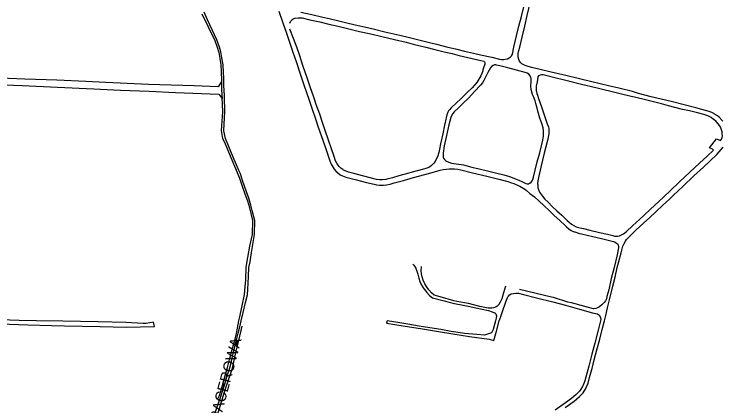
# Model space of a CAD drawing. Extents: x -304109 to -273954, y 21500 to 39796.
# Drawn here: x -298252 to -297605, y 25172 to 25530 of the extents above; entities that cross this region are included whole.
import ezdxf

# ---------------------------------------------------------------- set-up
doc = ezdxf.new("R2010")
doc.units = 0
doc.layers.add('krawedzie_ulic', color=7, linetype='Continuous')
doc.layers.add('nazwy_ulic', color=7, linetype='Continuous')

msp = doc.modelspace()

# ---------------------------------------------------------------- linework, layer by layer
at = {"layer": 'krawedzie_ulic'}
for points in [[(-297989.891, 25532.027), (-297979.959, 25529.653), (-297970, 25527.405), (-297964.121, 25526.028), (-297956.393, 25524.193), (-297949.171, 25522.517), (-297940.353, 25520.464), (-297931.864, 25518.491), (-297922.844, 25516.333), (-297913.24, 25514.065), (-297905.157, 25512.174), (-297899.608, 25510.877), (-297890.816, 25508.773), (-297883.622, 25506.894), (-297872.55, 25504.2), (-297866.09, 25502.636), (-297855.857, 25500), (-297848.928, 25498.311), (-297840.597, 25496.419), (-297832.293, 25494.552), (-297826.101, 25492.974), (-297815.76, 25490.792), (-297808.626, 25488.992), (-297806.7, 25488.627), (-297804.739, 25488.659), (-297803.336, 25488.933), (-297801.465, 25489.407), (-297799.732, 25490.255), (-297798.824, 25490.901), (-297797.717, 25492.045), (-297796.928, 25493.427), (-297796.836, 25493.663), (-297795.448, 25500), (-297793.093, 25510.161), (-297791.008, 25519.061), (-297788.722, 25527.881), (-297786.114, 25537.842)], [(-297604.853, 25432.271), (-297605.396, 25432.92), (-297608.212, 25435.906), (-297609.871, 25437.284), (-297612.355, 25438.899), (-297612.504, 25438.994), (-297614.8, 25440.204), (-297617.254, 25441.047), (-297624.058, 25442.901), (-297629.563, 25444.459), (-297640.213, 25447.172), (-297651.934, 25450.182), (-297670.126, 25454.691), (-297681.871, 25457.574), (-297687.174, 25459.362), (-297699.862, 25462.466), (-297709.109, 25464.58), (-297724.319, 25468.248), (-297735.554, 25470.931), (-297748.038, 25473.935), (-297761.592, 25477.235), (-297771.452, 25479.598), (-297779.375, 25481.468), (-297784.344, 25482.853), (-297785.335, 25483.252), (-297788.3, 25484.729), (-297789.181, 25485.532), (-297790.337, 25487.023), (-297791.153, 25488.724), (-297791.376, 25489.611), (-297791.637, 25491.805), (-297791.499, 25494.011), (-297790.91, 25496.864), (-297790.185, 25500), (-297787.945, 25509.2), (-297785.643, 25519.14), (-297783.367, 25528.953), (-297780.287, 25541.731)], [(-298080.395, 25530.357), (-298074.562, 25518.392), (-298068.445, 25505.972), (-298066.228, 25500), (-298064.658, 25495.01), (-298063.926, 25489.457), (-298062.89, 25483.723), (-298062.621, 25477.69), (-298062.397, 25469.623), (-298062.35, 25461.709), (-298061.971, 25456.363), (-298061.768, 25453.161)], [(-298069.754, 25161.837), (-298064.644, 25175.885), (-298062.791, 25181.112), (-298061.444, 25185.877), (-298059.419, 25192.325), (-298057.446, 25198.824), (-298054.823, 25207.235), (-298053.926, 25210.599), (-298052.013, 25218.827), (-298050.547, 25225.018), (-298048.657, 25232.661), (-298047.215, 25238.75), (-298045.519, 25244.688), (-298044.523, 25250), (-298042.713, 25257.831), (-298040.511, 25266.919), (-298038.713, 25273.671), (-298038.381, 25278.858), (-298037.945, 25284.324), (-298037.577, 25290.504), (-298037.241, 25298.668), (-298036.323, 25303.875), (-298035.043, 25312.361), (-298033.398, 25321.633), (-298032.08, 25328.77), (-298031.874, 25341.566), (-298032.805, 25345.137), (-298034.247, 25350.9), (-298035.571, 25355.772), (-298037.541, 25362.151), (-298039.569, 25367.844), (-298041.247, 25372.948), (-298043.152, 25378.181), (-298045.1, 25384.254), (-298046.417, 25387.371), (-298048.629, 25392.378), (-298051.608, 25399.606), (-298056.033, 25409.747), (-298058.813, 25416.49), (-298060.267, 25423.602), (-298059.873, 25429.857), (-298059.516, 25435.07), (-298059.251, 25441.123), (-298059.392, 25444.762), (-298059.485, 25450.742), (-298059.58, 25456.392), (-298059.825, 25459.905), (-298060.074, 25465.479), (-298060.214, 25471.74), (-298060.494, 25476.78), (-298060.803, 25483.907), (-298061.985, 25490.304), (-298062.999, 25495.656), (-298064.168, 25500), (-298066.67, 25506.546), (-298074.977, 25524.791), (-298078.12, 25531.877)], [(-298010.135, 25532.735), (-298006.376, 25522.25), (-298002.957, 25512.702), (-298000, 25503.66), (-297998.635, 25500), (-297997.214, 25495.432), (-297994.3, 25486.707), (-297990.477, 25475.573), (-297987.094, 25465.505), (-297982.334, 25451.581), (-297979.836, 25444.124), (-297976.532, 25434.36), (-297973.981, 25426.751), (-297971.406, 25419.168), (-297967.455, 25407.934), (-297963.346, 25396.014), (-297962.853, 25394.746), (-297962.164, 25393.123), (-297960.528, 25390.035), (-297959.555, 25388.63), (-297957.704, 25386.522), (-297956.5, 25385.407), (-297953.994, 25383.5), (-297952.04, 25382.476), (-297948.941, 25381.226), (-297945.349, 25380.339)], [(-298000, 25521.837), (-297999.473, 25523.224), (-297998.597, 25524.421), (-297998.206, 25524.789), (-297996.891, 25525.719), (-297995.388, 25526.298), (-297995.159, 25526.35), (-297992.457, 25526.771), (-297991.796, 25526.813), (-297989.017, 25526.696), (-297988.798, 25526.67), (-297981.602, 25524.995), (-297972.682, 25522.914), (-297964.398, 25520.868), (-297956.01, 25518.973), (-297947.217, 25516.869), (-297936.524, 25514.357), (-297926.209, 25512.08), (-297915.972, 25509.676), (-297904.518, 25507.053), (-297893.7, 25504.387), (-297887.393, 25502.749), (-297875.814, 25500), (-297867.742, 25497.857), (-297859.283, 25495.737), (-297851.769, 25494.042), (-297845.374, 25492.465), (-297833.655, 25489.71), (-297825.808, 25487.839), (-297823.081, 25487.047), (-297822.401, 25486.576), (-297822.017, 25485.844), (-297822.003, 25485.784), (-297822.049, 25484.691), (-297822.145, 25484.359), (-297823.111, 25480.943), (-297823.733, 25479.184), (-297823.919, 25478.291), (-297824.678, 25476.006), (-297825.803, 25473.878), (-297825.837, 25473.808), (-297828.31, 25469.204), (-297829.28, 25467.809), (-297831.383, 25465.315), (-297833.703, 25462.779), (-297837.843, 25458.702), (-297844.003, 25452.805), (-297847.79, 25449.163), (-297852.687, 25444.395), (-297854.428, 25442.626), (-297855.21, 25441.729), (-297855.785, 25440.505), (-297856.738, 25438.12), (-297857.374, 25435.482), (-297858.899, 25428.63), (-297860.416, 25420.912), (-297862.354, 25411.564), (-297863.361, 25406.851), (-297863.897, 25403.846), (-297865.139, 25399.895), (-297865.153, 25399.872), (-297867.421, 25395.706), (-297867.429, 25395.693), (-297868.908, 25393.589), (-297870.696, 25391.739), (-297872.478, 25390.513), (-297874.823, 25389.341), (-297876.752, 25388.817), (-297884.975, 25386.616), (-297892.689, 25384.52), (-297900.632, 25382.321), (-297906.367, 25380.673), (-297911.469, 25379.387), (-297912.459, 25379.227), (-297915.763, 25378.921), (-297917.852, 25378.879), (-297920.8, 25379.16), (-297925.386, 25380.319), (-297933.565, 25382.467), (-297941.617, 25384.539), (-297946.586, 25385.898), (-297948.559, 25386.574), (-297950.873, 25387.746), (-297951.745, 25388.209), (-297953.487, 25389.464), (-297954.967, 25391.02), (-297955.91, 25392.092), (-297957.21, 25394.054), (-297958.16, 25396.208), (-297959.485, 25399.961), (-297961.904, 25407.011), (-297964.686, 25414.949), (-297967.679, 25423.927), (-297970.073, 25431.156), (-297972.726, 25438.866)], [(-297991.245, 25492.911), (-297993.474, 25500), (-297996.516, 25507.825), (-298000, 25516.317)], [(-297972.726, 25438.866), (-297975.532, 25446.651), (-297978.057, 25454.361), (-297981.333, 25463.745), (-297984.167, 25471.86), (-297987.679, 25482.258), (-297991.245, 25492.911)], [(-297816.907, 25481.094), (-297819.263, 25476.676), (-297820.992, 25473.204), (-297823.048, 25469.424), (-297824.304, 25467.405), (-297826.092, 25465.102), (-297831.39, 25459.516), (-297836.762, 25453.727), (-297842.19, 25448.547), (-297846.456, 25444.342), (-297849.888, 25440.857), (-297851.146, 25439.359), (-297852.429, 25437.276), (-297853.129, 25435.745), (-297854.934, 25428.915), (-297857.15, 25419.412), (-297859.264, 25409.834), (-297859.926, 25403.242), (-297860.041, 25402.049), (-297859.974, 25399.631), (-297859.646, 25398.576), (-297858.918, 25397.442), (-297857.891, 25396.57), (-297856.984, 25395.969), (-297854.807, 25394.872), (-297852.481, 25394.146), (-297848.204, 25393.519), (-297841.609, 25392.401), (-297833.991, 25390.478), (-297827.264, 25388.726), (-297818.425, 25386.838), (-297811.01, 25384.888), (-297804.717, 25383.336), (-297799.442, 25381.902), (-297794.163, 25379.834), (-297790.923, 25378.486), (-297787.784, 25377.112), (-297784.772, 25375.559), (-297784.712, 25375.531), (-297783.535, 25375.208), (-297782.317, 25375.28), (-297781.187, 25375.74), (-297780.982, 25375.837), (-297779.823, 25376.644), (-297778.936, 25377.741), (-297778.39, 25379.043), (-297777.771, 25381.26), (-297776.168, 25387.758), (-297774.191, 25395.352), (-297771.989, 25403.38), (-297768.975, 25414.923), (-297768.74, 25417.545), (-297768.638, 25418.085), (-297768.481, 25420.268), (-297768.44, 25420.807), (-297768.475, 25423.503), (-297768.908, 25426.164), (-297769.955, 25430.123), (-297771.749, 25435.246), (-297773.781, 25441.562), (-297774.437, 25444.201), (-297775.385, 25448.491), (-297776.14, 25450.85), (-297777.722, 25454.856), (-297778.525, 25456.731), (-297779.44, 25459.979), (-297779.855, 25461.577), (-297780.183, 25464.144), (-297780.162, 25465.268), (-297779.83, 25467.885), (-297779.671, 25469.427), (-297779.807, 25471.496), (-297779.967, 25472.024), (-297780.76, 25473.76), (-297781.896, 25475.294), (-297783.376, 25476.208), (-297785.137, 25476.845), (-297793.011, 25478.944), (-297801.012, 25480.991), (-297808.402, 25482.916), (-297811.356, 25483.554), (-297811.994, 25483.715), (-297813.196, 25483.704), (-297814.33, 25483.302), (-297814.478, 25483.228), (-297815.824, 25482.311), (-297816.907, 25481.094)], [(-298062.39, 25468.43), (-298065.452, 25463.826), (-298087.254, 25464.691), (-298128.829, 25465.948), (-298167.91, 25467.595), (-298186.051, 25468.536), (-298212.476, 25469.79), (-298241.801, 25470.809), (-298286.728, 25472.497)], [(-297771.325, 25366.282), (-297769.551, 25363.779), (-297767.343, 25361.101), (-297764.27, 25358.277), (-297760.504, 25354.594), (-297756.226, 25350.559), (-297751.897, 25346.473), (-297746.827, 25341.809), (-297745.135, 25340.068), (-297742.994, 25338.332), (-297740.967, 25337.1), (-297738.577, 25336.003), (-297736.504, 25335.381), (-297732.096, 25334.297), (-297726.211, 25332.894), (-297717.523, 25330.801), (-297710.111, 25329.156), (-297705.346, 25328.024), (-297703.588, 25327.504), (-297700.986, 25327.494), (-297699.215, 25327.717), (-297697.199, 25328.55), (-297695.644, 25329.525), (-297692.761, 25331.684), (-297687.307, 25336.813), (-297677.282, 25346.022), (-297670.741, 25352.05), (-297663.318, 25359.001), (-297653.193, 25368.592), (-297644.357, 25376.952), (-297634.989, 25385.749), (-297626.152, 25394.084), (-297619.285, 25400.546), (-297613.401, 25406.035), (-297614.22, 25406.741), (-297616.925, 25407.889), (-297610.606, 25416.28), (-297607.007, 25414.58), (-297606.038, 25415.947), (-297605.42, 25417.505), (-297605.208, 25418.739), (-297605.336, 25421.221), (-297605.567, 25422.525), (-297606.816, 25426.177), (-297607.898, 25428.288), (-297609.133, 25429.973), (-297610.968, 25432.031), (-297613.081, 25433.803), (-297613.335, 25433.983), (-297615.456, 25435.591), (-297617.793, 25436.863), (-297618.649, 25437.222), (-297621.142, 25438.192), (-297622.142, 25438.466), (-297628.104, 25439.944), (-297635.314, 25441.693), (-297641.632, 25443.118), (-297654.295, 25446.374), (-297660.742, 25448.052), (-297674.348, 25451.428), (-297685.432, 25454.29), (-297688.438, 25455.029), (-297699.673, 25457.712), (-297720.641, 25462.785), (-297733.685, 25465.911), (-297749.302, 25469.652), (-297758.067, 25471.821), (-297768.87, 25474.609), (-297770.288, 25474.753), (-297771.691, 25474.499), (-297772.969, 25473.868), (-297773.01, 25473.839), (-297773.613, 25472.707), (-297773.636, 25472.638), (-297774.367, 25468.36), (-297775.047, 25464.261), (-297775.285, 25462.427), (-297775.124, 25460.585), (-297775.095, 25460.446), (-297774.54, 25457.743), (-297774.045, 25456.233), (-297773.004, 25453.088), (-297770.326, 25445.378), (-297767.021, 25435.512), (-297765.02, 25429.959), (-297764.085, 25427.296), (-297763.594, 25425.345), (-297763.495, 25423.384), (-297763.592, 25420.882), (-297763.895, 25419.16), (-297764.904, 25414.701), (-297767.791, 25403.057), (-297770.923, 25390.291), (-297773.165, 25380.915), (-297773.698, 25378.029)], [(-298341.106, 25468.909), (-298326.37, 25468.093), (-298290.183, 25466.924), (-298276.564, 25466.27), (-298244.294, 25464.874), (-298211.973, 25463.376), (-298178.89, 25461.974), (-298154.345, 25460.785), (-298128.326, 25459.636), (-298104.339, 25458.552), (-298064.647, 25457.054), (-298061.768, 25453.161)], [(-298065.903, 25178.142), (-298064.22, 25181.943), (-298062.448, 25188.135), (-298059.876, 25196.698), (-298056.985, 25207.324), (-298054.617, 25216.014), (-298052.449, 25223.964), (-298049.882, 25233.468), (-298048.588, 25238.64), (-298047.699, 25243.428), (-298046.404, 25250), (-298045.897, 25252.364), (-298043.542, 25263.919), (-298041.381, 25273.975), (-298040.75, 25280.992), (-298040.049, 25287.448), (-298039.857, 25298.921), (-298038.268, 25307.786), (-298036.534, 25318.329), (-298033.959, 25328.991), (-298033.627, 25341.761), (-298036.613, 25353.288), (-298038.434, 25359.31), (-298040.632, 25365.843), (-298043.478, 25373.655), (-298045.726, 25380.164), (-298049.226, 25388.719), (-298052.627, 25396.893), (-298055.786, 25403.944), (-298058.79, 25411.223), (-298061.051, 25416.46), (-298062.426, 25423.851), (-298061.603, 25432.392), (-298061.383, 25436.512), (-298061.165, 25440.453), (-298061.445, 25448.064), (-298061.768, 25453.161)], [(-297726.16, 25199.558), (-297724.195, 25206.608), (-297722.155, 25214.523), (-297719.687, 25223.482), (-297717.22, 25233.33), (-297714.955, 25242.187), (-297712.863, 25250), (-297711.705, 25254.862), (-297710.106, 25261.944), (-297708.306, 25269.333), (-297705.197, 25281.717), (-297703.251, 25290.073), (-297701.283, 25298.684), (-297699.773, 25304.113), (-297697.648, 25312.217), (-297696.041, 25318.282), (-297695.305, 25319.952), (-297693.71, 25322.801), (-297692.721, 25324.266), (-297690.99, 25326.231), (-297687.356, 25329.921), (-297684.125, 25332.999), (-297676.978, 25339.565), (-297671.851, 25344.209), (-297665.715, 25349.928), (-297659.807, 25355.417), (-297653.19, 25361.471), (-297650.161, 25364.445), (-297641.071, 25372.985), (-297631.403, 25382.37), (-297622.64, 25390.373), (-297610.445, 25401.913), (-297608.125, 25404.424), (-297604.572, 25408.674)], [(-297917.609, 25373.956), (-297914.649, 25373.903), (-297911.709, 25374.248), (-297908.362, 25374.864), (-297904.627, 25375.932), (-297896.227, 25378.287), (-297887.194, 25380.825), (-297876.663, 25383.757), (-297865.878, 25386.767), (-297862.908, 25387.528), (-297860.02, 25388.229), (-297856.965, 25388.567), (-297854.608, 25388.731), (-297849.999, 25388.749), (-297849.843, 25388.747), (-297846.799, 25388.5), (-297843.813, 25387.857), (-297833.341, 25385.296), (-297820.169, 25382.018), (-297809.366, 25379.306), (-297800.983, 25377.236), (-297797.644, 25376.144), (-297795.57, 25375.406), (-297791.598, 25373.674), (-297790.18, 25372.914), (-297785.595, 25370.162), (-297784.393, 25369.23), (-297780.837, 25366.461), (-297776.744, 25363.264), (-297768.343, 25355.498), (-297763.143, 25350.529), (-297758.763, 25346.368), (-297753.641, 25341.653), (-297748.722, 25336.988), (-297747.64, 25335.881), (-297745.343, 25333.963), (-297743.271, 25332.697), (-297740.44, 25331.382), (-297739.949, 25331.205), (-297735.648, 25329.895), (-297733.941, 25329.527), (-297723.369, 25327.042), (-297715.446, 25325.172), (-297704.695, 25322.638), (-297703.726, 25322.264), (-297702.258, 25321.435), (-297700.785, 25320.177), (-297700.316, 25319.35), (-297699.933, 25318), (-297699.944, 25316.598), (-297701.423, 25310.356), (-297703.98, 25298.892), (-297706.649, 25288.775), (-297709.011, 25278.355), (-297710.693, 25272.188), (-297711.158, 25270.194), (-297712.001, 25268.327), (-297713.068, 25266.803), (-297715.188, 25264.679), (-297717.539, 25262.877), (-297719.286, 25261.871), (-297720.859, 25261.316), (-297722.519, 25261.149), (-297722.739, 25261.157), (-297730.919, 25263.305), (-297743.047, 25266.413), (-297746.283, 25267.201), (-297759.487, 25271.318), (-297761.168, 25271.635), (-297790.288, 25278.652)], [(-297945.349, 25380.339), (-297939.158, 25378.837), (-297930.036, 25376.519), (-297923.131, 25374.717), (-297920.962, 25374.26), (-297918.014, 25373.995), (-297917.609, 25373.956)], [(-297773.698, 25378.029), (-297773.835, 25375.098), (-297773.801, 25374.273), (-297773.567, 25371.935), (-297772.941, 25369.67), (-297772.797, 25369.297), (-297772.016, 25367.404)], [(-297772.016, 25367.404), (-297771.325, 25366.282)], [(-297887.787, 25301.885), (-297886.881, 25300.797), (-297885.088, 25298.194), (-297883.087, 25292.59), (-297882.348, 25288.985), (-297881.334, 25286.017), (-297880.325, 25283.787), (-297880.313, 25283.764), (-297878.247, 25280.276), (-297875.848, 25277.008), (-297874.906, 25275.841), (-297872.49, 25273.302), (-297869.801, 25271.054), (-297859.177, 25268.392), (-297850.029, 25266.023), (-297844.833, 25264.996), (-297837.243, 25263.378), (-297830.161, 25261.806), (-297824.43, 25260.58), (-297818.75, 25259.405), (-297815.412, 25258.439), (-297813.166, 25257.389), (-297812.927, 25257.259), (-297812.121, 25256.54), (-297811.628, 25255.578), (-297811.516, 25254.503), (-297811.78, 25252.492), (-297812.345, 25250), (-297814.468, 25242.074), (-297816.036, 25239.221), (-297822.364, 25237.119), (-297829.208, 25237.66), (-297840.581, 25238.52), (-297842.413, 25238.897), (-297852.847, 25240.471), (-297862.314, 25242.048), (-297872.341, 25243.699), (-297881.833, 25245.327), (-297892.318, 25247.079), (-297901.302, 25248.657), (-297911.093, 25250.218), (-297911.678, 25247.943), (-297896.485, 25245.568), (-297879.002, 25242.639), (-297864.395, 25240.364), (-297851.187, 25238.187), (-297835.995, 25235.888), (-297818.08, 25233.291), (-297813.727, 25232.209), (-297811.462, 25240.607), (-297808.811, 25250), (-297807.666, 25253.211), (-297805.978, 25258.641), (-297802.968, 25267.362), (-297801.069, 25271.853), (-297800.544, 25272.624), (-297799.388, 25273.769), (-297797.988, 25274.598), (-297796.028, 25275.176), (-297793.75, 25275.456), (-297791.458, 25275.337), (-297786.694, 25274.154), (-297774.999, 25271.22), (-297759.915, 25267.475), (-297748.424, 25264.489), (-297735.655, 25260.801), (-297723.678, 25257.513), (-297720.798, 25256.748), (-297719.143, 25256.38), (-297719.095, 25256.36), (-297717.99, 25255.663), (-297717.146, 25254.666), (-297717.036, 25254.46), (-297716.464, 25252.908), (-297716.281, 25251.265), (-297716.474, 25250), (-297718.745, 25241.516), (-297721.791, 25229.732), (-297724.384, 25219.654), (-297727.178, 25208.66), (-297729.068, 25201.916), (-297730.856, 25195.4), (-297731.608, 25192.929), (-297732.731, 25190.603), (-297732.954, 25190.232), (-297734.506, 25187.556), (-297735.741, 25185.876), (-297737.377, 25183.954), (-297738.608, 25182.842), (-297742.975, 25179.066), (-297748.309, 25175.339), (-297757.934, 25168.498)], [(-297803.206, 25281.856), (-297805.09, 25275.509), (-297806.65, 25270.029), (-297807.988, 25267.099), (-297809.256, 25264.973), (-297810.654, 25263.584), (-297812.011, 25262.662), (-297814.155, 25261.931), (-297815.792, 25261.641), (-297817.973, 25261.537), (-297819.098, 25261.64), (-297826.612, 25263.284), (-297837.007, 25265.77), (-297847.473, 25267.696), (-297850.478, 25268.232), (-297862.739, 25272.051), (-297868.244, 25273.558), (-297870.801, 25275.782), (-297873.079, 25278.293), (-297874.757, 25280.602), (-297876.742, 25283.915), (-297878.239, 25287.084), (-297879.323, 25290.384), (-297879.886, 25292.946), (-297880.059, 25295.975), (-297879.833, 25299.001), (-297879.734, 25299.635)], [(-298264.715, 25247.413), (-298239.202, 25246.573), (-298217.602, 25245.811), (-298205.658, 25245.422), (-298172.923, 25244.786), (-298149.187, 25244.213), (-298123.61, 25244.798), (-298124.336, 25248.924), (-298130.955, 25247.749), (-298133.751, 25247.769), (-298149.554, 25248.693), (-298174.766, 25249.124), (-298207.247, 25249.758), (-298231.292, 25249.926), (-298246.844, 25250.493), (-298272.663, 25251.284)], [(-298105.952, 25069.157), (-298102.667, 25075.018), (-298100.779, 25078.591), (-298095.027, 25091.6), (-298091.46, 25099.736), (-298086.985, 25109.15), (-298082.512, 25118.946), (-298078.365, 25127.849), (-298073.336, 25142.837), (-298067.857, 25159.152), (-298064.305, 25169.985), (-298059.756, 25184.259), (-298055.93, 25196.111), (-298052.403, 25206.766), (-298049.304, 25221.056), (-298046.619, 25232.215), (-298043.614, 25245.208)], [(-297740.449, 25176.759), (-297735.6, 25180.993), (-297732.429, 25184.41), (-297729.869, 25188.257), (-297729.125, 25189.805), (-297727.796, 25193.247), (-297726.16, 25199.558)], [(-297748.627, 25170.964), (-297740.449, 25176.759)]]:
    msp.add_lwpolyline(points, dxfattribs=at)

# ---------------------------------------------------------------- texts
at = {"layer": 'nazwy_ulic'}
msp.add_text('SPACEROWA', height=10, rotation=75.201983, dxfattribs=at).set_placement((-298066.139, 25149.079))

doc.saveas('drawing.dxf')
